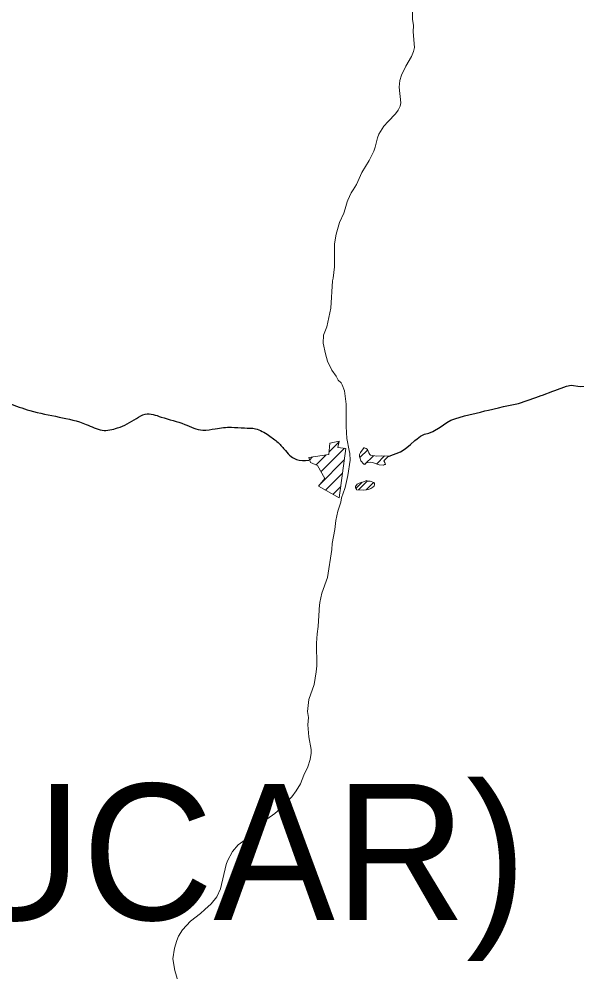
# Model space of a CAD drawing. Extents: x -1643653 to 4543381, y 1624270 to 13878484.
# Drawn here: x 603645 to 605695, y 8904160 to 8907660 of the extents above; entities that cross this region are included whole.
import ezdxf

# ---------------------------------------------------------------- set-up
doc = ezdxf.new("R2010")
doc.units = 0
doc.header["$LTSCALE"] = 200
doc.layers.add('6', color=7, linetype='Continuous', lineweight=13)
doc.layers.add('60', color=7, linetype='Continuous', lineweight=13)

msp = doc.modelspace()

# ---------------------------------------------------------------- linework, layer by layer
at = {"layer": '6'}
for p, q in [((604783.6, 8906069.7), (604820.9, 8906107)), ((604754.1, 8905997.7), (604840.5, 8906084.1)), ((604897.4, 8906049.9), (604926.1, 8906078.6)), ((604712.2, 8906040.7), (604723.4, 8906051.9)), ((604736.6, 8906022.7), (604773.1, 8906059.2)), ((604749.4, 8905950.7), (604839.7, 8906041)), ((604914.4, 8906024.5), (604946.6, 8906056.6)), ((604958.8, 8906026.4), (604987.8, 8906055.5)), ((604771.2, 8905930), (604833.2, 8905992)), ((604882.7, 8905935.8), (604905.9, 8905959)), ((604892.3, 8905931), (604925, 8905963.7)), ((604920.3, 8905931), (604947.2, 8905957.8)), ((604798.2, 8905914.6), (604826.6, 8905943)), ((604944.4, 8905940.6), (604949, 8905945.2))]:
    msp.add_line(p, q, dxfattribs=at)
for points in [[(605000.8, 8907284), (605028, 8907312.5), (605037.3, 8907325.7), (605044.8, 8907340.9), (605047.1, 8907352.9), (605041, 8907410.3), (605044.1, 8907435.2), (605050.5, 8907453.9), (605066.5, 8907487.7), (605086.9, 8907522.4), (605093.9, 8907541.3), (605097.3, 8907556.3), (605093.3, 8907614), (605093.9, 8907637.2), (605090.7, 8907660.3), (605090.9, 8907711.7), (605084.4, 8907736)], [(604953.1, 8907189.9), (604961.6, 8907224), (604966.9, 8907237.1), (604984.9, 8907267.2), (605000.8, 8907284)], [(604872.6, 8907033.5), (604885, 8907053.3), (604903.9, 8907096.6), (604931, 8907140.6), (604931, 8907140.6), (604947.9, 8907175.6), (604953.1, 8907189.9)], [(604853.3, 8906995), (604865.1, 8907021.5), (604872.6, 8907033.5)], [(604842.8, 8906963.3), (604850.5, 8906988.7), (604853.3, 8906995)], [(604797.5, 8906704), (604798.7, 8906709.1), (604803.7, 8906750.4), (604804.2, 8906834.7), (604810.1, 8906870.3), (604822.6, 8906913.6), (604838.1, 8906947.8), (604842.8, 8906963.3)], [(604846.5, 8906163.5), (604846.4, 8906246.1), (604840, 8906295.1), (604832.4, 8906316.9), (604828.2, 8906323.6), (604817.3, 8906334.2), (604810.5, 8906348.2), (604794.5, 8906371.2), (604778.3, 8906403.9), (604770.4, 8906430.3), (604762.6, 8906470.3), (604763.5, 8906498.8), (604775.8, 8906530.1), (604790, 8906598.4), (604796.2, 8906698.9), (604797.5, 8906704)], [(604858.1, 8906075.1), (604849.4, 8906120.3), (604846.5, 8906163.5)], [(604843.2, 8905939.8), (604852.4, 8905983.4), (604860.9, 8906039.8), (604860.1, 8906064.6), (604858.1, 8906075.1)], [(604912.7, 8906086.1), (604899.3, 8906067.7), (604896.2, 8906060.9), (604895.5, 8906053.8), (604897.5, 8906049.7), (604900.2, 8906037.1), (604911.5, 8906025.3), (604916.6, 8906023.9)], [(604999, 8906055.3), (604974.7, 8906055.6), (604959.8, 8906054.6), (604936.4, 8906058.2), (604933.8, 8906060.6), (604929.9, 8906067), (604925.7, 8906079.8), (604919.9, 8906083.5), (604912.7, 8906086), (604912.7, 8906086.1)], [(604916.6, 8906023.9), (604918, 8906027.8), (604925.3, 8906031.5), (604935.8, 8906032.5), (604943.4, 8906031.8), (604968.1, 8906023.2), (604983.8, 8906021.6), (604987.8, 8906024.1), (604991.1, 8906024.8)], [(604991.1, 8906024.8), (604989.2, 8906031), (604985, 8906037.2), (605001.7, 8906054.7), (604999, 8906055.3)], [(604804.8, 8905785.5), (604809.3, 8905818.8), (604816.7, 8905853), (604826.7, 8905886.2), (604829.3, 8905902), (604842.4, 8905936.1), (604843.2, 8905939.8)], [(604778.2, 8905608.6), (604794.2, 8905712.3), (604795.5, 8905733.7), (604804.8, 8905785.5)], [(604778.2, 8905608.6), (604794.2, 8905712.3), (604795.5, 8905733.7), (604804.8, 8905785.5)], [(604747.8, 8905493.6), (604750.5, 8905517), (604757.5, 8905551.2), (604778.2, 8905608.6)], [(604747.8, 8905493.6), (604750.5, 8905517), (604757.5, 8905551.2), (604778.2, 8905608.6)], [(604327.6, 8904389.5), (604350.5, 8904410.1), (604371.6, 8904435.8), (604385.3, 8904465.2), (604405.7, 8904555.3), (604411.1, 8904568.9), (604429.1, 8904602.9), (604450.2, 8904627), (604475.1, 8904645.9), (604525.5, 8904700.2), (604584.4, 8904742.2), (604605.7, 8904760.1), (604646.5, 8904803), (604663.6, 8904825), (604679, 8904851.8), (604690.7, 8904882.5), (604705.3, 8904913.2), (604714.1, 8904941), (604718.5, 8904964.3), (604718.5, 8904977.4), (604709.8, 8905023.9), (604706.1, 8905068.4), (604707.9, 8905095.1), (604704.2, 8905117.3), (604710.1, 8905160.8), (604728.9, 8905215.6), (604737.1, 8905262.8), (604738.6, 8905285.2), (604737.8, 8905368.5), (604740.1, 8905402.7), (604744.1, 8905428.6), (604747.3, 8905489.6), (604747.8, 8905493.6)], [(604327.6, 8904389.5), (604350.5, 8904410.1), (604371.6, 8904435.8), (604385.3, 8904465.2), (604405.7, 8904555.3), (604411.1, 8904568.9), (604429.1, 8904602.9), (604450.2, 8904627), (604475.1, 8904645.9), (604525.5, 8904700.2), (604584.4, 8904742.2), (604605.7, 8904760.1), (604646.5, 8904803), (604663.6, 8904825), (604679, 8904851.8), (604690.7, 8904882.5), (604705.3, 8904913.2), (604714.1, 8904941), (604718.5, 8904964.3), (604718.5, 8904977.4), (604709.8, 8905023.9), (604706.1, 8905068.4), (604707.9, 8905095.1), (604704.2, 8905117.3), (604710.1, 8905160.8), (604728.9, 8905215.6), (604737.1, 8905262.8), (604738.6, 8905285.2), (604737.8, 8905368.5), (604740.1, 8905402.7), (604744.1, 8905428.6), (604747.3, 8905489.6), (604747.8, 8905493.6)], [(604241.9, 8904082.8), (604217.8, 8904165.8), (604209.6, 8904208.1), (604216.3, 8904247.2), (604224.6, 8904276.3), (604230.8, 8904292.3), (604245.3, 8904315.6), (604274.7, 8904347.3), (604311.8, 8904375.3), (604327.6, 8904389.5)], [(604241.9, 8904082.8), (604217.8, 8904165.8), (604209.6, 8904208.1), (604216.3, 8904247.2), (604224.6, 8904276.3), (604230.8, 8904292.3), (604245.3, 8904315.6), (604274.7, 8904347.3), (604311.8, 8904375.3), (604327.6, 8904389.5)]]:
    msp.add_lwpolyline(points, dxfattribs=at)
at = {"layer": '6', "lineweight": 25}
for points in [[(605543.7, 8906269.8), (605563.1, 8906277.3), (605568, 8906279.3), (605605.6, 8906293.6), (605613.2, 8906296.5), (605656.1, 8906312.2), (605673.4, 8906315.1), (605706.4, 8906311.1), (605722.7, 8906312.3), (605738.5, 8906318.9), (605758.4, 8906334.6), (605796.5, 8906364), (605808.1, 8906369.8)], [(605406.6, 8906232.5), (605424.2, 8906236.7), (605480.4, 8906248), (605543.7, 8906269.8)], [(605063.2, 8906081.8), (605082.6, 8906097.1), (605098.8, 8906112.4), (605107.9, 8906118.3), (605119.9, 8906128.3), (605134, 8906135.1), (605149.9, 8906139), (605165.7, 8906144.9), (605191.6, 8906161.1), (605216.8, 8906179.1), (605231.3, 8906186.9), (605246.3, 8906192.2), (605282, 8906202.6), (605339.8, 8906215.9), (605355.6, 8906221.3), (605370.2, 8906223.9), (605406.6, 8906232.5)], [(605003.6, 8906055.3), (605005, 8906055.3), (605046.1, 8906070.8), (605063.2, 8906081.8)]]:
    msp.add_lwpolyline(points, dxfattribs=at)
at = {"layer": '6'}
for points in [[(604845.5, 8906083.6), (604816.4, 8906086.7), (604821.5, 8906109.7), (604786.4, 8906102), (604782.9, 8906060.6), (604709.1, 8906049.9), (604715.2, 8906032), (604741.3, 8906020.7), (604768, 8905972.8), (604744.7, 8905945.1), (604821.1, 8905901.6)], [(604926.6, 8905962.9), (604920.9, 8905965.5), (604913.7, 8905961.2), (604894.8, 8905955.9), (604887.6, 8905951.4), (604880.8, 8905943.3), (604880.5, 8905939.1), (604884.2, 8905933.5), (604884.5, 8905931.5), (604912.2, 8905929.7), (604928.9, 8905932.4), (604937.7, 8905936.4), (604948.1, 8905942.9), (604950.7, 8905949.7), (604950.6, 8905954.3), (604947.9, 8905957.5), (604935.5, 8905963.1)]]:
    msp.add_lwpolyline(points, close=True, dxfattribs=at)
at = {"layer": '6', "lineweight": 25}
msp.add_spline([(603081.4, 8906901.5), (603089.4, 8906888.1), (603076, 8906869.3), (603057.3, 8906847.9), (603054.6, 8906821.1), (603051.9, 8906764.7), (603046.5, 8906721.8), (603059.9, 8906684.2), (603081.4, 8906654.7), (603118.9, 8906606.4), (603159.2, 8906587.6), (603215.5, 8906558.1), (603269.1, 8906520.5), (603304, 8906469.6), (603330.8, 8906437.4), (603373.7, 8906394.4), (603419.3, 8906378.3), (603451.5, 8906354.2), (603540, 8906281.7), (603607, 8906249.5), (603684.8, 8906222.7), (603792.1, 8906198.6), (603891.3, 8906171.7), (603950.3, 8906150.3), (604006.6, 8906158.3), (604076.3, 8906193.2), (604108.5, 8906209.3), (604167.5, 8906198.6), (604253.4, 8906171.7), (604320.4, 8906150.3), (604366, 8906155.6), (604425, 8906161), (604473.3, 8906158.3), (604513.5, 8906155.6), (604561.8, 8906131.5), (604596.6, 8906104.6), (604623.5, 8906075.1), (604644.9, 8906053.7), (604663.7, 8906042.9), (604709.3, 8906040.2)], degree=3, dxfattribs=at)
at = {"layer": '60', "lineweight": 25}
msp.add_spline([(814781, 9009175.5), (814787.2, 9009173.4), (814796.9, 9009173.4), (814799.4, 9009172.4), (814805.1, 9009174.5), (814805.6, 9009176.5), (814811.7, 9009179.5), (814811.7, 9009179.5), (814801.5, 9009181), (814790.7, 9009181.5), (814784.1, 9009183.1), (814777.4, 9009185.1), (814778.4, 9009175.5)], degree=3, dxfattribs=at)

# ---------------------------------------------------------------- texts
at = {"layer": '6'}
msp.add_text('(PÃO DE AÇUCAR)', height=500, dxfattribs=at).set_placement((599529.4, 8904351.2))

doc.saveas('drawing.dxf')
